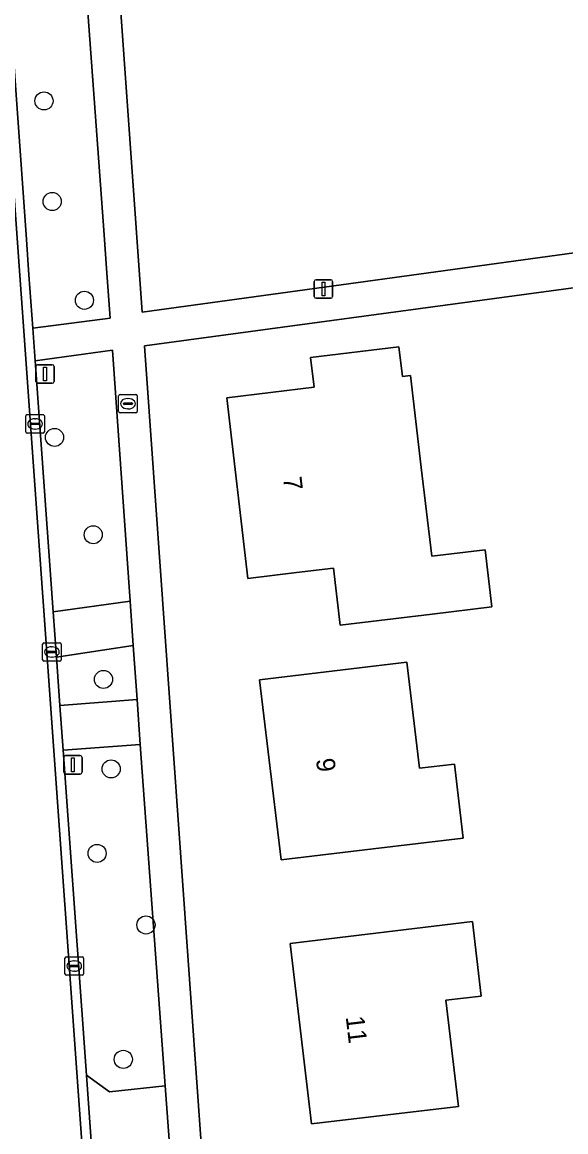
# Model space of a CAD drawing. Extents: x 162661 to 163484, y 380247 to 381230.
# Drawn here: x 163026.3 to 163055.7, y 380673.1 to 380733 of the extents above; entities that cross this region are included whole.
import ezdxf

# ---------------------------------------------------------------- set-up
doc = ezdxf.new("R2010")
doc.units = 0
for name, color, linetype in [('IMGEO_Boom', 7, 'Continuous'), ('IMGEO_Brandkraan', 7, 'Continuous'), ('IMGEO_Erf', 7, 'Continuous'), ('IMGEO_Groenvoorziening', 7, 'Continuous'), ('IMGEO_Kolk', 7, 'Continuous'), ('IMGEO_Lichtmast', 7, 'Continuous'), ('IMGEO_Pand', 7, 'Continuous'), ('IMGEO_Pand_nummerreeks', 7, 'Continuous'), ('IMGEO_Rijbaan_lokaal_gesloten', 7, 'Continuous'), ('IMGEO_Rijbaan_lokaal_open', 7, 'Continuous'), ('IMGEO_Voetpad_open', 7, 'Continuous')]:
    doc.layers.add(name, color=color, linetype=linetype)

msp = doc.modelspace()

# ---------------------------------------------------------------- linework, layer by layer
at = {"layer": 'IMGEO_Boom'}
for centre in [(163027.518, 380728.749), (163027.962, 380723.316), (163029.703, 380717.978), (163028.088, 380710.57), (163030.179, 380705.311), (163030.732, 380697.499), (163031.146, 380692.665), (163030.387, 380688.1), (163033.026, 380684.233), (163031.803, 380676.974)]:
    msp.add_circle(centre, 0.489, dxfattribs=at)
at = {"layer": 'IMGEO_Brandkraan'}
for p, q in [((163031.552, 380711.968), (163031.552, 380712.82)), ((163031.627, 380712.894), (163032.479, 380712.894)), ((163031.811, 380712.388), (163031.811, 380712.4)), ((163031.854, 380712.437), (163032.252, 380712.437)), ((163032.04, 380712.674), (163032.065, 380712.674)), ((163032.295, 380712.4), (163032.295, 380712.388)), ((163032.553, 380712.82), (163032.553, 380711.968)), ((163032.479, 380711.894), (163031.627, 380711.894)), ((163032.249, 380712.351), (163031.851, 380712.351)), ((163032.063, 380712.114), (163032.038, 380712.114))]:
    msp.add_line(p, q, dxfattribs=at)
for points in [[(163031.552, 380711.968), (163031.552, 380712.82)], [(163031.627, 380712.894), (163032.479, 380712.894)], [(163032.553, 380712.82), (163032.553, 380711.968)], [(163032.479, 380711.894), (163031.627, 380711.894)]]:
    msp.add_lwpolyline(points, dxfattribs=at)
for centre, radius, start, end in [((163031.629, 380712.818), 0.0765, 91.55205, 178.44795), ((163031.629, 380712.818), 0.0765, 91.55205, 178.44795), ((163031.851, 380712.397), 0.0403, 85.87752, 175.75265), ((163031.848, 380712.387), 0.0366, 178.93798, 274.71019), ((163032.252, 380712.394), 0.043, 264.86636, 352.45326), ((163032.256, 380712.399), 0.0386, 1.73085, 96.63898), ((163032.477, 380712.818), 0.0765, 1.55205, 88.44795), ((163032.477, 380712.818), 0.0765, 1.55205, 88.44795), ((163031.629, 380711.97), 0.0765, 181.55205, 268.44795), ((163031.629, 380711.97), 0.0765, 181.55205, 268.44795), ((163032.477, 380711.97), 0.0765, 271.55205, 358.44795), ((163032.477, 380711.97), 0.0765, 271.55205, 358.44795)]:
    msp.add_arc(centre, radius, start, end, dxfattribs=at)
for centre, major_axis, ratio, start_param, end_param in [((163032.039, 380712.394), (-0.387, 0.002), 0.722429, 4.712389, 7.853982), ((163032.064, 380712.394), (-0.39, 0.002), 0.717154, 1.570796, 4.712389)]:
    msp.add_ellipse(centre, major_axis=major_axis, ratio=ratio, start_param=start_param, end_param=end_param, dxfattribs=at)
at = {"layer": 'IMGEO_Erf'}
msp.add_lwpolyline([(163028.488, 380778.563), (163028.665, 380775.858), (163029.443, 380764.786), (163030.493, 380750), (163032.814, 380717.345), (163058.503, 380720.872), (163058.785, 380720.911), (163058.335, 380728.365), (163094.742, 380732.927), (163096.39, 380733.078), (163096.353, 380733.518), (163095.175, 380750), (163092.778, 380783.508), (163089.971, 380783.193), (163089.993, 380782.992), (163039.001, 380776.996), (163034.619, 380776.499)], dxfattribs=at)
for points in [[(163099.255, 380695.881), (163097.801, 380713.922), (163097.793, 380714.023), (163096.429, 380713.908), (163093.637, 380713.673), (163059.39, 380710.863), (163058.898, 380719.038), (163058.632, 380719.002), (163032.944, 380715.524), (163037.315, 380653.943), (163063.757, 380657.004), (163064.055, 380657.039), (163063.669, 380662.881), (163100.129, 380668.22), (163101.186, 380668.378), (163101.16, 380668.743)], [(163048.478, 380701.024), (163043.514, 380700.425), (163043.154, 380703.513), (163041.153, 380703.272), (163038.525, 380702.955), (163037.387, 380712.717), (163042.108, 380713.287), (163041.914, 380714.89), (163046.68, 380715.465), (163046.873, 380713.862), (163047.315, 380713.915), (163047.894, 380708.948), (163048.473, 380704.153), (163051.342, 380704.499), (163051.702, 380701.413)], [(163045.29, 380688.34), (163040.325, 380687.747), (163039.153, 380697.478), (163044.118, 380698.071), (163047.118, 380698.429), (163047.808, 380692.699), (163049.683, 380692.923), (163050.165, 380688.922)], [(163049.225, 380680.166), (163049.905, 380674.426), (163041.961, 380673.485), (163040.807, 380683.226), (163050.655, 380684.414), (163051.132, 380680.392)]]:
    msp.add_lwpolyline(points, close=True, dxfattribs=at)
at = {"layer": 'IMGEO_Groenvoorziening'}
msp.add_lwpolyline([(163022.669, 380775.611), (163023.223, 380767.983), (163026.572, 380721.261), (163026.708, 380719.363), (163026.915, 380716.475), (163031.09, 380717.016), (163030.895, 380719.695), (163030.762, 380721.511), (163028.686, 380750), (163026.813, 380775.509)], dxfattribs=at)
for points in [[(163028.013, 380701.152), (163032.172, 380701.731), (163031.215, 380715.282), (163027.041, 380714.717)], [(163028.375, 380696.096), (163032.547, 380696.407), (163032.342, 380699.323), (163028.189, 380698.698)], [(163029.807, 380676.123), (163031.055, 380675.22), (163034.056, 380675.536), (163032.719, 380693.98), (163028.549, 380693.672)]]:
    msp.add_lwpolyline(points, close=True, dxfattribs=at)
at = {"layer": 'IMGEO_Kolk'}
for p, q in [((163026.614, 380711.804), (163027.466, 380711.804)), ((163026.539, 380710.878), (163026.539, 380711.73)), ((163026.798, 380711.298), (163026.798, 380711.31)), ((163027.236, 380711.261), (163026.838, 380711.261)), ((163026.841, 380711.347), (163027.239, 380711.347)), ((163027.027, 380711.584), (163027.052, 380711.584)), ((163027.282, 380711.31), (163027.282, 380711.298)), ((163027.54, 380711.73), (163027.54, 380710.878)), ((163027.466, 380710.804), (163026.614, 380710.804)), ((163027.05, 380711.024), (163027.025, 380711.024)), ((163027.443, 380698.554), (163027.443, 380699.406)), ((163027.518, 380699.48), (163028.37, 380699.48)), ((163027.931, 380699.26), (163027.956, 380699.26)), ((163028.444, 380699.406), (163028.444, 380698.554)), ((163027.702, 380698.974), (163027.702, 380698.986)), ((163028.14, 380698.937), (163027.742, 380698.937)), ((163027.745, 380699.023), (163028.143, 380699.023)), ((163027.954, 380698.7), (163027.929, 380698.7)), ((163028.186, 380698.986), (163028.186, 380698.974)), ((163028.37, 380698.48), (163027.518, 380698.48)), ((163028.651, 380681.59), (163028.651, 380682.442)), ((163028.726, 380682.516), (163029.578, 380682.516)), ((163029.652, 380682.442), (163029.652, 380681.59)), ((163028.91, 380682.01), (163028.91, 380682.022)), ((163029.348, 380681.973), (163028.95, 380681.973)), ((163028.953, 380682.059), (163029.351, 380682.059)), ((163029.139, 380682.296), (163029.164, 380682.296)), ((163029.394, 380682.022), (163029.394, 380682.01)), ((163029.578, 380681.516), (163028.726, 380681.516)), ((163029.162, 380681.736), (163029.137, 380681.736))]:
    msp.add_line(p, q, dxfattribs=at)
for points in [[(163026.614, 380711.804), (163027.466, 380711.804)], [(163026.539, 380710.878), (163026.539, 380711.73)], [(163027.54, 380711.73), (163027.54, 380710.878)], [(163027.466, 380710.804), (163026.614, 380710.804)], [(163027.443, 380698.554), (163027.443, 380699.406)], [(163027.518, 380699.48), (163028.37, 380699.48)], [(163028.444, 380699.406), (163028.444, 380698.554)], [(163028.37, 380698.48), (163027.518, 380698.48)], [(163028.651, 380681.59), (163028.651, 380682.442)], [(163028.726, 380682.516), (163029.578, 380682.516)], [(163029.652, 380682.442), (163029.652, 380681.59)], [(163029.578, 380681.516), (163028.726, 380681.516)]]:
    msp.add_lwpolyline(points, dxfattribs=at)
for centre, radius, start, end in [((163026.616, 380711.728), 0.0765, 91.55205, 178.44795), ((163026.616, 380711.728), 0.0765, 91.55205, 178.44795), ((163027.464, 380711.728), 0.0765, 1.55205, 88.44795), ((163027.464, 380711.728), 0.0765, 1.55205, 88.44795), ((163026.838, 380711.307), 0.0403, 85.87752, 175.75265), ((163026.835, 380711.297), 0.0366, 178.93798, 274.71019), ((163027.239, 380711.304), 0.043, 264.86636, 352.45326), ((163027.243, 380711.309), 0.0386, 1.73085, 96.63898), ((163026.616, 380710.88), 0.0765, 181.55205, 268.44795), ((163026.616, 380710.88), 0.0765, 181.55205, 268.44795), ((163027.464, 380710.88), 0.0765, 271.55205, 358.44795), ((163027.464, 380710.88), 0.0765, 271.55205, 358.44795), ((163027.52, 380699.404), 0.0765, 91.55205, 178.44795), ((163027.52, 380699.404), 0.0765, 91.55205, 178.44795), ((163028.368, 380699.404), 0.0765, 1.55205, 88.44795), ((163028.368, 380699.404), 0.0765, 1.55205, 88.44795), ((163027.742, 380698.983), 0.0403, 85.87752, 175.75265), ((163027.739, 380698.973), 0.0366, 178.93798, 274.71019), ((163028.143, 380698.98), 0.043, 264.86636, 352.45326), ((163028.147, 380698.985), 0.0386, 1.73085, 96.63898), ((163027.52, 380698.556), 0.0765, 181.55205, 268.44795), ((163027.52, 380698.556), 0.0765, 181.55205, 268.44795), ((163028.368, 380698.556), 0.0765, 271.55205, 358.44795), ((163028.368, 380698.556), 0.0765, 271.55205, 358.44795), ((163028.728, 380682.44), 0.0765, 91.55205, 178.44795), ((163028.728, 380682.44), 0.0765, 91.55205, 178.44795), ((163029.576, 380682.44), 0.0765, 1.55205, 88.44795), ((163029.576, 380682.44), 0.0765, 1.55205, 88.44795), ((163028.95, 380682.019), 0.0403, 85.87752, 175.75265), ((163028.947, 380682.009), 0.0366, 178.93798, 274.71019), ((163029.351, 380682.016), 0.043, 264.86636, 352.45326), ((163029.355, 380682.021), 0.0386, 1.73085, 96.63898), ((163028.728, 380681.592), 0.0765, 181.55205, 268.44795), ((163028.728, 380681.592), 0.0765, 181.55205, 268.44795), ((163029.576, 380681.592), 0.0765, 271.55205, 358.44795), ((163029.576, 380681.592), 0.0765, 271.55205, 358.44795)]:
    msp.add_arc(centre, radius, start, end, dxfattribs=at)
for centre, major_axis, ratio, start_param, end_param in [((163027.026, 380711.304), (-0.387, 0.002), 0.722429, 4.712389, 7.853982), ((163027.051, 380711.304), (-0.39, 0.002), 0.717154, 1.570796, 4.712389), ((163027.93, 380698.98), (-0.387, 0.002), 0.722429, 4.712389, 7.853982), ((163027.955, 380698.98), (-0.39, 0.002), 0.717154, 1.570796, 4.712389), ((163029.138, 380682.016), (-0.387, 0.002), 0.722429, 4.712389, 7.853982), ((163029.163, 380682.016), (-0.39, 0.002), 0.717154, 1.570796, 4.712389)]:
    msp.add_ellipse(centre, major_axis=major_axis, ratio=ratio, start_param=start_param, end_param=end_param, dxfattribs=at)
at = {"layer": 'IMGEO_Lichtmast'}
for p, q in [((163042.119, 380718.19), (163042.119, 380718.99)), ((163042.119, 380718.99), (163042.119, 380718.19)), ((163042.219, 380719.09), (163043.009, 380719.09)), ((163043.009, 380719.09), (163042.219, 380719.09)), ((163043.109, 380718.99), (163043.109, 380718.19)), ((163043.109, 380718.19), (163043.109, 380718.99)), ((163043.009, 380718.09), (163042.219, 380718.09)), ((163042.219, 380718.09), (163043.009, 380718.09)), ((163027.077, 380713.595), (163027.077, 380714.395)), ((163027.077, 380714.395), (163027.077, 380713.595)), ((163027.177, 380714.495), (163027.967, 380714.495)), ((163027.967, 380714.495), (163027.177, 380714.495)), ((163028.067, 380714.395), (163028.067, 380713.595)), ((163028.067, 380713.595), (163028.067, 380714.395)), ((163027.967, 380713.495), (163027.177, 380713.495)), ((163027.177, 380713.495), (163027.967, 380713.495)), ((163028.582, 380692.487), (163028.582, 380693.287)), ((163028.582, 380693.287), (163028.582, 380692.487)), ((163028.682, 380693.387), (163029.472, 380693.387)), ((163029.472, 380693.387), (163028.682, 380693.387)), ((163029.572, 380693.287), (163029.572, 380692.487)), ((163029.572, 380692.487), (163029.572, 380693.287)), ((163029.472, 380692.387), (163028.682, 380692.387)), ((163028.682, 380692.387), (163029.472, 380692.387))]:
    msp.add_line(p, q, dxfattribs=at)
for points in [[(163042.539, 380718.965), (163042.689, 380718.965), (163042.689, 380718.215), (163042.539, 380718.215), (163042.539, 380718.965)], [(163027.497, 380714.37), (163027.647, 380714.37), (163027.647, 380713.62), (163027.497, 380713.62), (163027.497, 380714.37)], [(163029.002, 380693.262), (163029.152, 380693.262), (163029.152, 380692.512), (163029.002, 380692.512), (163029.002, 380693.262)]]:
    msp.add_lwpolyline(points, dxfattribs=at)
for centre, start, end in [((163042.219, 380718.99), 90, 180), ((163042.219, 380718.99), 90, 180), ((163043.009, 380718.99), 0, 90), ((163043.009, 380718.99), 360, 90), ((163042.219, 380718.19), 180, 270), ((163042.219, 380718.19), 180, 270), ((163043.009, 380718.19), 270, 0), ((163043.009, 380718.19), 270, 0), ((163027.177, 380714.395), 90, 180), ((163027.177, 380714.395), 90, 180), ((163027.967, 380714.395), 0, 90), ((163027.967, 380714.395), 360, 90), ((163027.177, 380713.595), 180, 270), ((163027.177, 380713.595), 180, 270), ((163027.967, 380713.595), 270, 0), ((163027.967, 380713.595), 270, 0), ((163028.682, 380693.287), 90, 180), ((163028.682, 380693.287), 90, 180), ((163029.472, 380693.287), 0, 90), ((163029.472, 380693.287), 360, 90), ((163028.682, 380692.487), 180, 270), ((163028.682, 380692.487), 180, 270), ((163029.472, 380692.487), 270, 0), ((163029.472, 380692.487), 270, 0)]:
    msp.add_arc(centre, 0.1, start, end, dxfattribs=at)
at = {"layer": 'IMGEO_Pand'}
for points in [[(163047.894, 380708.948), (163047.315, 380713.915), (163046.873, 380713.862), (163046.68, 380715.465), (163041.914, 380714.89), (163042.108, 380713.287), (163037.387, 380712.717), (163038.525, 380702.955), (163041.153, 380703.272), (163043.154, 380703.513), (163043.514, 380700.425), (163048.478, 380701.024), (163051.702, 380701.413), (163051.342, 380704.499), (163048.473, 380704.153)], [(163045.29, 380688.34), (163050.165, 380688.922), (163049.683, 380692.923), (163047.808, 380692.699), (163047.118, 380698.429), (163044.118, 380698.071), (163039.153, 380697.478), (163040.325, 380687.747)], [(163041.961, 380673.485), (163049.905, 380674.426), (163049.225, 380680.166), (163051.132, 380680.392), (163050.655, 380684.414), (163040.807, 380683.226)]]:
    msp.add_lwpolyline(points, close=True, dxfattribs=at)
at = {"layer": 'IMGEO_Rijbaan_lokaal_gesloten'}
msp.add_lwpolyline([(163045.357, 380450.111), (163037.801, 380557.176), (163035.712, 380586.364), (163022.717, 380767.964)], dxfattribs=at)
at = {"layer": 'IMGEO_Rijbaan_lokaal_open'}
msp.add_lwpolyline([(163033.271, 380627.788), (163032.933, 380632.503), (163032.35, 380640.643), (163032.268, 380641.786), (163031.918, 380646.673), (163031.788, 380648.483), (163031.564, 380651.615), (163031.437, 380653.379), (163030.618, 380664.808), (163030.444, 380667.23), (163029.807, 380676.123), (163028.549, 380693.672), (163028.375, 380696.096), (163028.189, 380698.698), (163028.013, 380701.152), (163027.041, 380714.717), (163026.915, 380716.475), (163026.708, 380719.363), (163026.572, 380721.261), (163023.223, 380767.983), (163022.669, 380775.611), (163022.107, 380776.024), (163022.717, 380767.964), (163035.712, 380586.364)], dxfattribs=at)
at = {"layer": 'IMGEO_Voetpad_open'}
for points in [[(163070.497, 380590.125), (163070.867, 380590.166), (163070.696, 380591.934), (163070.481, 380591.912), (163067.753, 380591.633), (163041.973, 380588.769), (163037.446, 380652.111), (163063.957, 380655.14), (163064.179, 380655.165), (163064.055, 380657.039), (163063.757, 380657.004), (163037.315, 380653.943), (163032.944, 380715.524), (163058.632, 380719.002), (163058.898, 380719.038), (163058.785, 380720.911), (163058.503, 380720.872), (163032.814, 380717.345), (163030.493, 380750), (163029.443, 380764.786), (163028.665, 380775.858), (163028.488, 380778.563), (163028.12, 380778.882)], [(163028.686, 380750), (163030.762, 380721.511), (163030.895, 380719.695), (163031.09, 380717.016), (163026.915, 380716.475), (163027.041, 380714.717), (163031.215, 380715.282), (163032.172, 380701.731), (163032.342, 380699.323), (163032.547, 380696.407), (163032.719, 380693.98), (163034.056, 380675.536), (163034.276, 380672.634)]]:
    msp.add_lwpolyline(points, dxfattribs=at)
for points in [[(163028.189, 380698.698), (163032.342, 380699.323), (163032.172, 380701.731), (163028.013, 380701.152)], [(163028.549, 380693.672), (163032.719, 380693.98), (163032.547, 380696.407), (163028.375, 380696.096)], [(163030.444, 380667.23), (163034.603, 380667.596), (163034.437, 380669.985), (163031.568, 380669.787), (163030.236, 380670.715), (163030.219, 380670.946), (163031.344, 380672.349), (163034.276, 380672.634), (163034.056, 380675.536), (163031.055, 380675.22), (163029.807, 380676.123)]]:
    msp.add_lwpolyline(points, close=True, dxfattribs=at)

# ---------------------------------------------------------------- texts
at = {"layer": 'IMGEO_Pand_nummerreeks'}
for s, rotation, p in [('7', 276.65183, (163040.427, 380708.401)), ('9', 276.86761, (163042.208, 380693.187)), ('11', 276.75505, (163043.813, 380679.269))]:
    msp.add_text(s, height=1, rotation=rotation, dxfattribs=at).set_placement(p)

doc.saveas('drawing.dxf')
